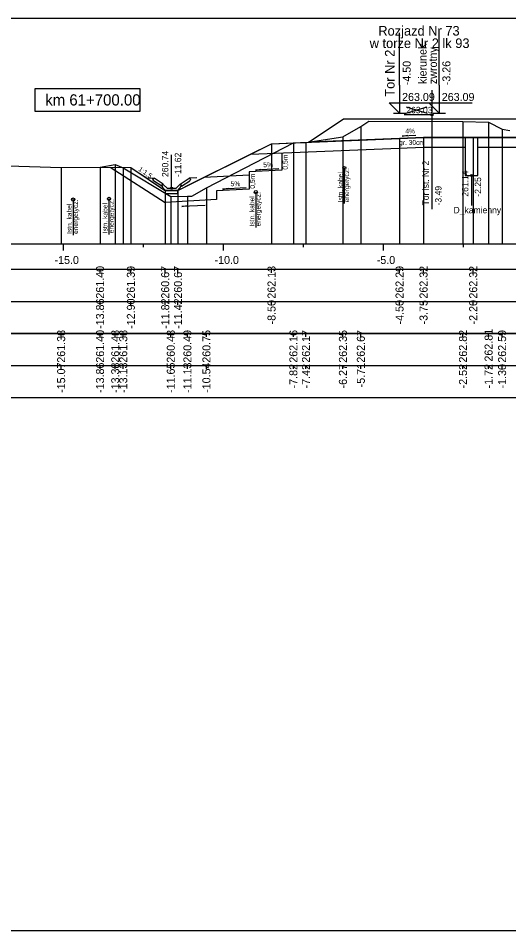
# Model space of a CAD drawing. Extents: x 6516023 to 6560129, y 5513077 to 5529206.
# Drawn here: x 6519396.8 to 6519412.13, y 5514551.66 to 5514580.16 of the extents above; entities that cross this region are included whole.
import ezdxf

# ---------------------------------------------------------------- set-up
doc = ezdxf.new("R2010")
doc.units = 0
for name, color, linetype in [('IR_default', 7, 'Continuous'), ('TOR_PRZEK_P-kable', 7, 'Continuous'), ('TOR_PRZEK_P-komponent', 7, 'Continuous'), ('TOR_PRZEK_P-odwodnienie', 7, 'Continuous'), ('TOR_PRZEK_P-opisy', 7, 'Continuous'), ('TOR_PRZEK_P-schodkowanie+wymiana', 7, 'Continuous'), ('TOR_PRZEK_P-tabelka istniejace', 7, 'Continuous'), ('TOR_PRZEK_P-tabelka projektowane', 7, 'Continuous'), ('TOR_PRZEK_P-teren istniejacy', 7, 'Continuous'), ('TOR_PRZEK_P-tory istniejace', 7, 'Continuous'), ('TOR_PRZEK_P-tory projektowane', 7, 'Continuous'), ('TOR_PRZEK_P-uklad odniesienia', 7, 'Continuous'), ('TOR_PRZEK_P-warstwa ochronna I', 7, 'Continuous'), ('TOR_PRZEK_P-warstwa ochronna II', 7, 'Continuous'), ('TOR_PS_T-skarpy projektowane', 7, 'Continuous'), ('TOR_RAMKI-ramka+tabelka 1', 7, 'Continuous')]:
    doc.layers.add(name, color=color, linetype=linetype)

msp = doc.modelspace()

# ---------------------------------------------------------------- linework, layer by layer
at = {"layer": 'IR_default'}
msp.add_lwpolyline([(6519399.354, 5514575.503), (6519400.317, 5514575.493), (6519400.594, 5514575.308), (6519400.805, 5514575.168), (6519400.933, 5514575.083), (6519401.39, 5514574.778), (6519401.477, 5514574.778), (6519401.79, 5514574.778), (6519402.257, 5514575.011), (6519403.843, 5514575.805), (6519404.033, 5514575.9), (6519404.713, 5514576.239), (6519405.619, 5514576.276), (6519405.873, 5514576.286), (6519406.111, 5514576.445), (6519406.963, 5514577.013), (6519409.698, 5514577.013), (6519410.463, 5514577.013), (6519411.245, 5514577.013), (6519411.463, 5514577.013), (6519412.228, 5514577.013)], dxfattribs=at)
at = {"layer": 'TOR_PRZEK_P-kable'}
for p, q in [((6519406.987, 5514575.48), (6519406.987, 5514574.371)), ((6519404.222, 5514574.727), (6519404.222, 5514573.617)), ((6519398.514, 5514574.494), (6519398.514, 5514573.384)), ((6519399.632, 5514574.515), (6519399.632, 5514573.405))]:
    msp.add_line(p, q, dxfattribs=at)
for centre in [(6519406.987, 5514575.48), (6519404.222, 5514574.727), (6519398.514, 5514574.494), (6519399.632, 5514574.515)]:
    msp.add_circle(centre, 0.05, dxfattribs=at)
at = {"layer": 'TOR_PRZEK_P-komponent'}
msp.add_line((6519409.463, 5514576.429), (6519412.057, 5514576.429), dxfattribs=at)
msp.add_lwpolyline([(6519412.463, 5514576.434), (6519411.005, 5514576.429), (6519409.463, 5514576.429), (6519408.713, 5514576.399), (6519405.873, 5514576.286), (6519405.873, 5514576.286), (6519406.963, 5514577.013), (6519410.463, 5514577.013), (6519411.463, 5514577.013), (6519414.963, 5514577.013)], dxfattribs=at)
at = {"layer": 'TOR_PRZEK_P-odwodnienie'}
for p, q in [((6519401.59, 5514574.848), (6519401.59, 5514575.892)), ((6519401.281, 5514574.907), (6519401.02, 5514575.081)), ((6519401.325, 5514574.973), (6519401.045, 5514575.16)), ((6519401.855, 5514574.973), (6519402.135, 5514575.16)), ((6519401.899, 5514574.907), (6519402.16, 5514575.081)), ((6519410.963, 5514575.245), (6519410.963, 5514574.307)), ((6519401.292, 5514574.924), (6519401.281, 5514574.907)), ((6519401.282, 5514574.943), (6519401.33, 5514574.967)), ((6519401.325, 5514574.973), (6519401.317, 5514574.961)), ((6519401.45, 5514574.848), (6519401.33, 5514574.967)), ((6519401.4, 5514574.778), (6519401.78, 5514574.778)), ((6519401.45, 5514574.848), (6519401.73, 5514574.848)), ((6519401.73, 5514574.848), (6519401.85, 5514574.967)), ((6519401.85, 5514574.967), (6519401.897, 5514574.943)), ((6519401.855, 5514574.973), (6519401.863, 5514574.961)), ((6519401.888, 5514574.924), (6519401.899, 5514574.907))]:
    msp.add_line(p, q, dxfattribs=at)
for points in [[(6519410.763, 5514576.429), (6519410.763, 5514575.245), (6519411.163, 5514575.245), (6519411.163, 5514576.429)], [(6519400.798, 5514575.172), (6519401.045, 5514575.16)], [(6519400.995, 5514575.134), (6519401.045, 5514575.16)], [(6519400.995, 5514575.134), (6519401.02, 5514575.081)], [(6519402.381, 5514575.172), (6519402.135, 5514575.16)], [(6519402.185, 5514575.134), (6519402.135, 5514575.16)], [(6519402.185, 5514575.134), (6519402.16, 5514575.081)], [(6519401.317, 5514574.961), (6519401.282, 5514574.942)], [(6519401.33, 5514574.848), (6519401.282, 5514574.943)], [(6519401.282, 5514574.942), (6519401.292, 5514574.924)], [(6519401.4, 5514574.778), (6519401.33, 5514574.848)], [(6519401.39, 5514574.778), (6519401.389, 5514574.778), (6519401.39, 5514574.778), (6519401.389, 5514574.777), (6519401.39, 5514574.778), (6519401.39, 5514574.777), (6519401.39, 5514574.778), (6519401.39, 5514574.778)], [(6519401.79, 5514574.778), (6519401.39, 5514574.778), (6519401.39, 5514574.678), (6519401.79, 5514574.678), (6519401.79, 5514574.778)], [(6519401.78, 5514574.778), (6519401.85, 5514574.848)], [(6519401.85, 5514574.848), (6519401.897, 5514574.943)], [(6519401.863, 5514574.961), (6519401.898, 5514574.942)], [(6519401.898, 5514574.942), (6519401.888, 5514574.924)]]:
    msp.add_lwpolyline(points, dxfattribs=at)
for centre, radius in [((6519410.963, 5514575.245), 0.03), ((6519401.59, 5514574.848), 0.035)]:
    msp.add_circle(centre, radius, dxfattribs=at)
at = {"layer": 'TOR_PRZEK_P-opisy'}
msp.add_lwpolyline([(6519409.218, 5514576.493), (6519408.8, 5514576.474), (6519408.968, 5514576.502)], dxfattribs=at)
at = {"layer": 'TOR_PRZEK_P-schodkowanie+wymiana'}
for p, q in [((6519405.035, 5514575.952), (6519405.035, 5514575.409)), ((6519405.035, 5514575.409), (6519404.012, 5514575.358)), ((6519404.012, 5514575.358), (6519404.012, 5514574.815)), ((6519404.012, 5514575.257), (6519402.607, 5514575.186)), ((6519404.012, 5514574.815), (6519402.989, 5514574.764)), ((6519402.989, 5514574.764), (6519402.989, 5514574.492)), ((6519402.989, 5514574.492), (6519401.39, 5514574.402))]:
    msp.add_line(p, q, dxfattribs=at)
msp.add_lwpolyline([(6519399.668, 5514575.5), (6519401.39, 5514574.402)], dxfattribs=at)
at = {"layer": 'TOR_PRZEK_P-tabelka istniejace'}
for p, q in [((6519398.139, 5514570.206), (6519398.139, 5514570.306)), ((6519399.354, 5514570.206), (6519399.354, 5514570.306)), ((6519399.829, 5514570.206), (6519399.829, 5514570.306)), ((6519400.079, 5514570.206), (6519400.079, 5514570.306)), ((6519401.565, 5514570.206), (6519401.565, 5514570.306)), ((6519402.084, 5514570.206), (6519402.084, 5514570.306)), ((6519402.678, 5514570.206), (6519402.678, 5514570.306)), ((6519405.396, 5514570.206), (6519405.396, 5514570.306)), ((6519405.789, 5514570.206), (6519405.789, 5514570.306)), ((6519406.944, 5514570.206), (6519406.944, 5514570.306)), ((6519407.504, 5514570.206), (6519407.504, 5514570.306)), ((6519410.696, 5514570.206), (6519410.696, 5514570.306)), ((6519411.496, 5514570.206), (6519411.496, 5514570.306)), ((6519411.918, 5514570.206), (6519411.918, 5514570.306)), ((6519362.163, 5514569.306), (6519455.963, 5514569.306)), ((6519398.139, 5514569.206), (6519398.139, 5514569.306)), ((6519399.354, 5514569.206), (6519399.354, 5514569.306)), ((6519399.829, 5514569.206), (6519399.829, 5514569.306)), ((6519400.079, 5514569.206), (6519400.079, 5514569.306)), ((6519401.565, 5514569.206), (6519401.565, 5514569.306)), ((6519402.084, 5514569.206), (6519402.084, 5514569.306)), ((6519402.678, 5514569.206), (6519402.678, 5514569.306)), ((6519405.396, 5514569.206), (6519405.396, 5514569.306)), ((6519405.789, 5514569.206), (6519405.789, 5514569.306)), ((6519406.944, 5514569.206), (6519406.944, 5514569.306)), ((6519407.504, 5514569.206), (6519407.504, 5514569.306)), ((6519410.696, 5514569.206), (6519410.696, 5514569.306)), ((6519411.496, 5514569.206), (6519411.496, 5514569.306)), ((6519411.918, 5514569.206), (6519411.918, 5514569.306))]:
    msp.add_line(p, q, dxfattribs=at)
for points in [[(6519407.504, 5514576.779), (6519407.504, 5514573.306), (6519407.504, 5514573.176), (6519407.504, 5514573.106)], [(6519410.696, 5514576.929), (6519410.696, 5514573.306), (6519410.696, 5514573.176), (6519410.696, 5514573.106)], [(6519411.496, 5514576.915), (6519411.496, 5514573.306), (6519411.496, 5514573.176), (6519411.496, 5514573.106)], [(6519406.944, 5514576.457), (6519406.944, 5514573.306), (6519406.944, 5514573.176), (6519406.944, 5514573.106)], [(6519411.918, 5514576.692), (6519411.918, 5514573.306), (6519411.918, 5514573.176), (6519411.918, 5514573.106)], [(6519405.396, 5514576.267), (6519405.396, 5514573.306), (6519405.396, 5514573.176), (6519405.396, 5514573.106)], [(6519405.789, 5514576.279), (6519405.789, 5514573.306), (6519405.789, 5514573.176), (6519405.789, 5514573.106)], [(6519399.829, 5514575.587), (6519399.829, 5514573.306), (6519399.829, 5514573.176), (6519399.829, 5514573.106)], [(6519398.139, 5514575.49), (6519398.139, 5514573.306), (6519398.139, 5514573.176), (6519398.139, 5514573.106)], [(6519399.354, 5514575.503), (6519399.354, 5514573.306), (6519399.354, 5514573.176), (6519399.354, 5514573.106)], [(6519400.079, 5514575.486), (6519400.079, 5514573.306), (6519400.079, 5514573.176), (6519400.079, 5514573.106)], [(6519402.678, 5514574.855), (6519402.678, 5514573.306), (6519402.678, 5514573.176), (6519402.678, 5514573.106)], [(6519401.565, 5514574.591), (6519401.565, 5514573.306), (6519401.565, 5514573.176), (6519401.565, 5514573.106)], [(6519402.084, 5514574.595), (6519402.084, 5514573.306), (6519402.084, 5514573.176), (6519402.084, 5514573.106)]]:
    msp.add_lwpolyline(points, dxfattribs=at)
msp.add_lwpolyline([(6519362.163, 5514570.306), (6519362.163, 5514568.306), (6519455.963, 5514568.306), (6519455.963, 5514570.306)], close=True, dxfattribs=at)
at = {"layer": 'TOR_PRZEK_P-tabelka projektowane'}
for p, q in [((6519399.354, 5514572.206), (6519399.354, 5514572.306)), ((6519400.317, 5514572.206), (6519400.317, 5514572.306)), ((6519401.39, 5514572.206), (6519401.39, 5514572.306)), ((6519401.79, 5514572.206), (6519401.79, 5514572.306)), ((6519404.713, 5514572.206), (6519404.713, 5514572.306)), ((6519408.713, 5514572.206), (6519408.713, 5514572.306)), ((6519409.463, 5514572.206), (6519409.463, 5514572.306)), ((6519411.015, 5514572.206), (6519411.015, 5514572.306)), ((6519362.163, 5514571.306), (6519455.963, 5514571.306)), ((6519399.354, 5514571.206), (6519399.354, 5514571.306)), ((6519400.317, 5514571.206), (6519400.317, 5514571.306)), ((6519401.39, 5514571.206), (6519401.39, 5514571.306)), ((6519401.79, 5514571.206), (6519401.79, 5514571.306)), ((6519404.713, 5514571.206), (6519404.713, 5514571.306)), ((6519408.713, 5514571.206), (6519408.713, 5514571.306)), ((6519409.463, 5514571.206), (6519409.463, 5514571.306)), ((6519411.015, 5514571.206), (6519411.015, 5514571.306))]:
    msp.add_line(p, q, dxfattribs=at)
for points in [[(6519404.713, 5514576.239), (6519404.713, 5514573.306), (6519404.713, 5514573.176), (6519404.713, 5514573.106)], [(6519408.713, 5514576.399), (6519408.713, 5514573.306), (6519408.713, 5514573.176), (6519408.713, 5514573.106)], [(6519409.463, 5514576.429), (6519409.463, 5514573.306), (6519409.463, 5514573.176), (6519409.463, 5514573.106)], [(6519411.015, 5514576.429), (6519411.015, 5514573.306), (6519411.015, 5514573.176), (6519411.015, 5514573.106)], [(6519399.354, 5514575.503), (6519399.354, 5514573.306), (6519399.354, 5514573.176), (6519399.354, 5514573.106)], [(6519400.317, 5514575.493), (6519400.317, 5514573.306), (6519400.317, 5514573.176), (6519400.317, 5514573.106)], [(6519401.39, 5514574.778), (6519401.39, 5514573.306), (6519401.39, 5514573.176), (6519401.39, 5514573.106)], [(6519401.79, 5514574.778), (6519401.79, 5514573.306), (6519401.79, 5514573.176), (6519401.79, 5514573.106)]]:
    msp.add_lwpolyline(points, dxfattribs=at)
msp.add_lwpolyline([(6519362.163, 5514572.306), (6519362.163, 5514570.306), (6519455.963, 5514570.306), (6519455.963, 5514572.306)], close=True, dxfattribs=at)
at = {"layer": 'TOR_PRZEK_P-teren istniejacy'}
msp.add_lwpolyline([(6519396.154, 5514575.555), (6519398.139, 5514575.49), (6519399.354, 5514575.503), (6519399.829, 5514575.587), (6519400.079, 5514575.486), (6519401.565, 5514574.591), (6519402.084, 5514574.595), (6519402.222, 5514574.598), (6519402.678, 5514574.855), (6519405.396, 5514576.267), (6519405.789, 5514576.279), (6519406.944, 5514576.457), (6519407.504, 5514576.779), (6519407.752, 5514576.939), (6519410.696, 5514576.929), (6519411.496, 5514576.915), (6519411.918, 5514576.692), (6519412.156, 5514576.654)], dxfattribs=at)
at = {"layer": 'TOR_PRZEK_P-tory istniejace'}
for p, q in [((6519409.724, 5514577.915), (6519409.724, 5514574.194)), ((6519408.925, 5514577.187), (6519409.577, 5514577.389)), ((6519408.925, 5514577.389), (6519409.577, 5514577.187)), ((6519409.725, 5514577.139), (6519408.859, 5514577.139))]:
    msp.add_line(p, q, dxfattribs=at)
msp.add_circle((6519409.725, 5514577.139), 0.035, dxfattribs=at)
at = {"layer": 'TOR_PRZEK_P-tory projektowane'}
for p, q in [((6519408.713, 5514578.07), (6519408.713, 5514579.702)), ((6519409.953, 5514578.07), (6519409.953, 5514579.702)), ((6519408.713, 5514578.07), (6519408.713, 5514577.193)), ((6519409.953, 5514578.07), (6519409.953, 5514577.193)), ((6519408.713, 5514577.193), (6519408.394, 5514577.512)), ((6519408.394, 5514577.512), (6519409.738, 5514577.512)), ((6519409.953, 5514577.193), (6519409.634, 5514577.512)), ((6519409.634, 5514577.512), (6519410.978, 5514577.512)), ((6519408.521, 5514577.193), (6519408.905, 5514577.193)), ((6519409.761, 5514577.193), (6519410.145, 5514577.193))]:
    msp.add_line(p, q, dxfattribs=at)
at = {"layer": 'TOR_PRZEK_P-uklad odniesienia'}
for p, q in [((6519365.963, 5514573.106), (6519455.963, 5514573.106)), ((6519398.213, 5514572.906), (6519398.213, 5514573.106)), ((6519400.713, 5514573.006), (6519400.713, 5514573.106)), ((6519403.213, 5514572.906), (6519403.213, 5514573.106)), ((6519405.713, 5514573.006), (6519405.713, 5514573.106)), ((6519408.213, 5514572.906), (6519408.213, 5514573.106)), ((6519410.713, 5514573.006), (6519410.713, 5514573.106))]:
    msp.add_line(p, q, dxfattribs=at)
msp.add_lwpolyline([(6519400.613, 5514577.956), (6519397.313, 5514577.956), (6519397.313, 5514577.256), (6519400.613, 5514577.256)], close=True, dxfattribs=at)
at = {"layer": 'TOR_PRZEK_P-warstwa ochronna I'}
for points in [[(6519404.061, 5514575.913), (6519409.475, 5514576.13), (6519410.763, 5514576.13)], [(6519411.163, 5514576.134), (6519412.451, 5514576.134), (6519415.81, 5514576)]]:
    msp.add_lwpolyline(points, dxfattribs=at)
at = {"layer": 'TOR_PRZEK_P-warstwa ochronna II'}
msp.add_lwpolyline([(6519399.354, 5514575.503), (6519400.317, 5514575.493), (6519401.39, 5514574.778), (6519401.79, 5514574.778), (6519404.713, 5514576.239), (6519408.713, 5514576.399), (6519409.463, 5514576.429), (6519411.015, 5514576.429), (6519412.463, 5514576.434), (6519413.213, 5514576.404), (6519415.809, 5514576.3), (6519416.41, 5514576.108), (6519419.013, 5514576.212), (6519423.763, 5514576.402), (6519424.513, 5514576.432), (6519426.138, 5514576.497), (6519427.763, 5514576.432), (6519428.513, 5514576.402), (6519433.563, 5514576.2), (6519437.563, 5514576.04), (6519438.203, 5514575.615), (6519438.796, 5514575.219), (6519439.196, 5514575.219), (6519440.022, 5514575.77)], dxfattribs=at)
at = {"layer": 'TOR_PS_T-skarpy projektowane'}
for points in [[(6519404.942, 5514575.454), (6519404.207, 5514575.414), (6519404.379, 5514575.445)], [(6519403.919, 5514574.859), (6519403.184, 5514574.82), (6519403.356, 5514574.851)], [(6519402.642, 5514574.313), (6519401.907, 5514574.273), (6519402.08, 5514574.304)]]:
    msp.add_lwpolyline(points, dxfattribs=at)
at = {"layer": 'TOR_RAMKI-ramka+tabelka 1'}
msp.add_lwpolyline([(6519359.513, 5514580.156), (6519607.013, 5514580.156), (6519607.013, 5514551.656), (6519359.513, 5514551.656)], close=True, dxfattribs=at)

# ---------------------------------------------------------------- texts
at = {"layer": 'TOR_PRZEK_P-kable'}
for s, p in [('Istn. kabel', (6519406.941, 5514574.407)), ('energetycz.', (6519407.136, 5514574.407)), ('energetycz.', (6519399.781, 5514573.441)), ('Istn. kabel', (6519404.176, 5514573.653)), ('energetycz.', (6519404.371, 5514573.654)), ('Istn. kabel', (6519398.468, 5514573.421)), ('energetycz.', (6519398.662, 5514573.421)), ('Istn. kabel', (6519399.587, 5514573.441))]:
    msp.add_text(s, height=0.14999, rotation=90.0511, dxfattribs=at).set_placement(p)
at = {"layer": 'TOR_PRZEK_P-odwodnienie'}
for s, rotation, p in [('260.74', 90, (6519401.49, 5514575.198)), ('-11.62', 90, (6519401.89, 5514575.198)), ('261.14', 90, (6519410.863, 5514574.584)), ('-2.25', 90, (6519411.263, 5514574.584)), ('D_kamienny', 360, (6519410.401, 5514574.065))]:
    msp.add_text(s, height=0.2, rotation=rotation, dxfattribs=at).set_placement(p)
at = {"layer": 'TOR_PRZEK_P-opisy'}
for s, rotation, p in [('4%', 0.1515, (6519408.895, 5514576.558)), ('1:1,5', 325.9299, (6519400.538, 5514575.407))]:
    msp.add_text(s, height=0.15, rotation=rotation, dxfattribs=at).set_placement(p)
at = {"layer": 'TOR_PRZEK_P-schodkowanie+wymiana'}
for p in [(6519405.217, 5514575.425), (6519404.194, 5514574.831)]:
    msp.add_text('0,5m', height=0.1545, rotation=90, dxfattribs=at).set_placement(p)
at = {"layer": 'TOR_PRZEK_P-tabelka istniejace'}
for s, p in [('261.38', (6519398.264, 5514569.398)), ('261.40', (6519399.479, 5514569.398)), ('261.48', (6519399.954, 5514569.398)), ('261.38', (6519400.204, 5514569.398)), ('260.48', (6519401.69, 5514569.398)), ('260.49', (6519402.209, 5514569.398)), ('260.75', (6519402.803, 5514569.397)), ('262.16', (6519405.521, 5514569.398)), ('262.17', (6519405.914, 5514569.398)), ('262.35', (6519407.069, 5514569.397)), ('262.67', (6519407.629, 5514569.398)), ('262.82', (6519410.821, 5514569.4)), ('262.81', (6519411.621, 5514569.433)), ('262.59', (6519412.043, 5514569.398)), ('-15.07', (6519398.264, 5514568.455)), ('-13.86', (6519399.479, 5514568.454)), ('-13.38', (6519399.954, 5514568.454)), ('-13.13', (6519400.204, 5514568.454)), ('-11.65', (6519401.69, 5514568.453)), ('-11.13', (6519402.209, 5514568.454)), ('-10.54', (6519402.803, 5514568.455)), ('-7.82', (6519405.521, 5514568.596)), ('-7.42', (6519405.914, 5514568.596)), ('-6.27', (6519407.069, 5514568.594)), ('-5.71', (6519407.629, 5514568.629)), ('-2.52', (6519410.821, 5514568.596)), ('-1.72', (6519411.621, 5514568.596)), ('-1.30', (6519412.043, 5514568.594))]:
    msp.add_text(s, height=0.25, rotation=90, dxfattribs=at).set_placement(p)
at = {"layer": 'TOR_PRZEK_P-tabelka projektowane'}
for s, p in [('261.40', (6519399.479, 5514571.398)), ('261.39', (6519400.442, 5514571.398)), ('260.67', (6519401.515, 5514571.398)), ('260.67', (6519401.915, 5514571.398)), ('262.13', (6519404.838, 5514571.398)), ('262.29', (6519408.838, 5514571.398)), ('262.32', (6519409.588, 5514571.4)), ('262.32', (6519411.14, 5514571.4)), ('-13.86', (6519399.479, 5514570.454)), ('-12.90', (6519400.442, 5514570.455)), ('-11.82', (6519401.515, 5514570.456)), ('-11.42', (6519401.915, 5514570.456)), ('-8.50', (6519404.838, 5514570.594)), ('-4.50', (6519408.838, 5514570.594)), ('-3.75', (6519409.588, 5514570.593)), ('-2.20', (6519411.14, 5514570.594))]:
    msp.add_text(s, height=0.25, rotation=90, dxfattribs=at).set_placement(p)
at = {"layer": 'TOR_PRZEK_P-tory istniejace'}
msp.add_text('263.03', height=0.2, dxfattribs=at).set_placement((6519408.925, 5514577.189))
for s, rotation, p in [('Tor ist. Nr 2', 90.0511, (6519409.631, 5514574.309)), ('-3.49', 90, (6519410.025, 5514574.309))]:
    msp.add_text(s, height=0.2, rotation=rotation, dxfattribs=at).set_placement(p)
at = {"layer": 'TOR_PRZEK_P-tory projektowane'}
for s, height, rotation, p in [('Rozjazd Nr 73', 0.3, 360, (6519408.05, 5514579.614)), ('w torze Nr 2 lk 93', 0.3, 360, (6519407.78, 5514579.226)), ('kierunek', 0.25, 90, (6519409.558, 5514578.099)), ('Tor Nr 2', 0.3, 90, (6519408.558, 5514577.705)), ('zwrotny', 0.25, 90, (6519409.882, 5514578.099)), ('-4.50', 0.25, 90, (6519409.063, 5514578.063)), ('-3.26', 0.25, 90, (6519410.303, 5514578.063))]:
    msp.add_text(s, height=height, rotation=rotation, dxfattribs=at).set_placement(p)
for p in [(6519408.793, 5514577.573), (6519410.033, 5514577.573)]:
    msp.add_text('263.09', height=0.25, dxfattribs=at).set_placement(p)
at = {"layer": 'TOR_PRZEK_P-uklad odniesienia'}
for s, height, p in [('km 61+700.00', 0.35, (6519397.641, 5514577.431)), ('-15.0', 0.25, (6519397.932, 5514572.481)), ('-10.0', 0.25, (6519402.932, 5514572.481)), ('-5.0', 0.25, (6519408.002, 5514572.481))]:
    msp.add_text(s, height=height, dxfattribs=at).set_placement(p)
at = {"layer": 'TOR_PRZEK_P-warstwa ochronna I'}
msp.add_text('gr. 30cm', height=0.15, dxfattribs=at).set_placement((6519408.7, 5514576.202))
at = {"layer": 'TOR_PS_T-skarpy projektowane'}
for p in [(6519404.453, 5514575.505), (6519403.431, 5514574.911)]:
    msp.add_text('5%', height=0.1545, dxfattribs=at).set_placement(p)

doc.saveas('drawing.dxf')
